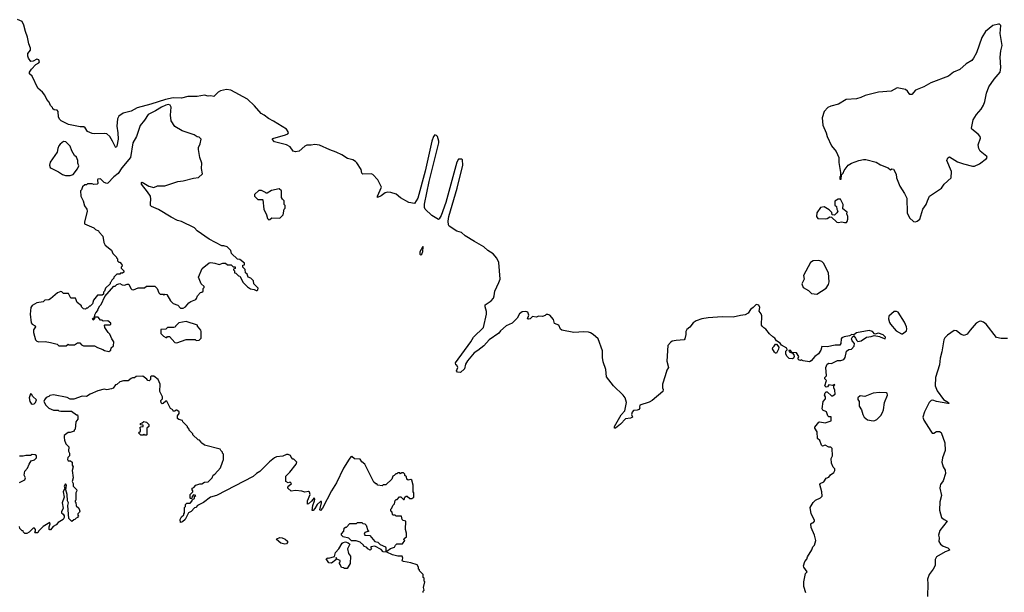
# Model space of a CAD drawing. Extents: x 2220333 to 2384341, y 721037 to 894043.
# Tile 321 of 325: x 2353509 to 2364200, y 868302 to 874524. Entities that reach past the tile are written whole.
import ezdxf

# ---------------------------------------------------------------- set-up
doc = ezdxf.new("R2010")
doc.units = 0

msp = doc.modelspace()

# ---------------------------------------------------------------- linework, layer by layer
at = {"layer": '0CON10XD'}
for points in [[(2355802, 873758), (2355755, 873764), (2355689, 873751), (2355662, 873735), (2355615, 873690), (2355585, 873696), (2355555, 873692), (2355515, 873703), (2355435, 873690), (2355335, 873688), (2355265, 873670), (2355175, 873674), (2355093, 873657), (2354932, 873605), (2354785, 873567), (2354720, 873530), (2354631, 873509), (2354587, 873475), (2354572, 873445), (2354563, 873367), (2354576, 873295), (2354577, 873225), (2354565, 873150), (2354556, 873134), (2354549, 873139), (2354518, 873205), (2354486, 873256), (2354455, 873282), (2354425, 873289), (2354325, 873284), (2354295, 873289), (2354245, 873310), (2354219, 873349), (2354205, 873360), (2354165, 873359), (2354038, 873385), (2353960, 873425), (2353945, 873440), (2353930, 873465), (2353928, 873528), (2353915, 873540), (2353883, 873543), (2353870, 873555), (2353865, 873570), (2353845, 873590), (2353829, 873629), (2353805, 873656), (2353782, 873702), (2353756, 873736), (2353705, 873781), (2353645, 873910), (2353616, 873936), (2353616, 873955), (2353637, 873985), (2353684, 874036), (2353716, 874054), (2353723, 874067), (2353715, 874088), (2353695, 874095), (2353655, 874074), (2353630, 874070), (2353604, 874105), (2353596, 874126), (2353598, 874155), (2353627, 874193), (2353625, 874216), (2353607, 874263), (2353594, 874335), (2353570, 874395), (2353554, 874466), (2353535, 874504), (2353485, 874524)], [(2363235, 872326), (2363255, 872334), (2363281, 872355), (2363316, 872464), (2363352, 872515), (2363364, 872555), (2363389, 872605), (2363516, 872695), (2363545, 872736), (2363622, 872805), (2363626, 872875), (2363574, 872995), (2363586, 873024), (2363605, 873033), (2363691, 872981), (2363755, 872956), (2363855, 872932), (2363875, 872934), (2363931, 872959), (2364008, 873015), (2364012, 873025), (2364009, 873039), (2363938, 873095), (2363923, 873125), (2363917, 873163), (2363941, 873235), (2363938, 873255), (2363915, 873281), (2363847, 873335), (2363842, 873345), (2363863, 873435), (2363898, 873492), (2363949, 873551), (2363975, 873595), (2363988, 873635), (2364005, 873725), (2364033, 873795), (2364091, 873879), (2364156, 873955), (2364162, 874005), (2364155, 874115), (2364162, 874185), (2364176, 874245), (2364156, 874375), (2364162, 874462), (2364148, 874475), (2364136, 874476), (2364075, 874459), (2363995, 874395), (2363955, 874332), (2363896, 874165), (2363866, 874104), (2363848, 874082), (2363787, 874043), (2363717, 873983), (2363648, 873952), (2363595, 873911), (2363401, 873839), (2363326, 873794), (2363235, 873758), (2363195, 873711), (2363175, 873712), (2363148, 873748), (2363125, 873764), (2363035, 873783), (2362972, 873748), (2362835, 873736), (2362689, 873701), (2362643, 873677), (2362595, 873665), (2362484, 873656), (2362398, 873605), (2362315, 873586), (2362282, 873568), (2362242, 873525), (2362222, 873458), (2362229, 873379), (2362265, 873295), (2362276, 873255), (2362325, 873155), (2362375, 873092), (2362402, 873025), (2362402, 872972), (2362420, 872865), (2362420, 872825), (2362412, 872815), (2362415, 872790), (2362428, 872792), (2362432, 872838), (2362450, 872855), (2362462, 872885), (2362505, 872942), (2362540, 872965), (2362620, 872995), (2362670, 873005), (2362695, 873006), (2362810, 872975), (2362855, 872946), (2362940, 872915), (2362965, 872892), (2362978, 872902), (2362995, 872900), (2363026, 872846), (2363029, 872805), (2363064, 872715), (2363117, 872637), (2363141, 872585), (2363146, 872425), (2363171, 872371), (2363215, 872331), (2363235, 872326)], [(2362043, 868295), (2362022, 868365), (2362022, 868415), (2362040, 868505), (2362060, 868525), (2362023, 868575), (2362021, 868589), (2362033, 868637), (2362057, 868663), (2362063, 868687), (2362110, 868765), (2362120, 868795), (2362140, 868815), (2362152, 868865), (2362138, 868925), (2362102, 869005), (2362100, 869045), (2362112, 869058), (2362128, 869062), (2362140, 869075), (2362140, 869085), (2362104, 869155), (2362092, 869225), (2362125, 869280), (2362150, 869305), (2362205, 869330), (2362222, 869348), (2362220, 869395), (2362198, 869475), (2362200, 869485), (2362239, 869501), (2362267, 869543), (2362295, 869553), (2362312, 869578), (2362350, 869605), (2362360, 869625), (2362360, 869645), (2362343, 869663), (2362323, 869705), (2362320, 869755), (2362333, 869785), (2362332, 869865), (2362315, 869878), (2362295, 869878), (2362255, 869902), (2362225, 869892), (2362215, 869900), (2362195, 869950), (2362173, 869973), (2362167, 870045), (2362142, 870085), (2362142, 870095), (2362185, 870150), (2362195, 870153), (2362255, 870142), (2362320, 870165), (2362318, 870208), (2362295, 870210), (2362285, 870218), (2362268, 870265), (2362231, 870281), (2362223, 870295), (2362234, 870376), (2362258, 870405), (2362258, 870425), (2362248, 870445), (2362255, 870470), (2362265, 870480), (2362275, 870480), (2362325, 870436), (2362335, 870436), (2362362, 870455), (2362359, 870499), (2362350, 870525), (2362350, 870545), (2362360, 870555), (2362355, 870560), (2362335, 870550), (2362293, 870557), (2362280, 870535), (2362265, 870530), (2362252, 870545), (2362268, 870605), (2362252, 870622), (2362250, 870635), (2362268, 870655), (2362262, 870745), (2362275, 870782), (2362295, 870791), (2362325, 870787), (2362388, 870822), (2362425, 870820), (2362458, 870832), (2362470, 870855), (2362486, 870924), (2362511, 870939), (2362540, 870945), (2362568, 870975), (2362572, 871005), (2362546, 871036), (2362540, 871055), (2362550, 871079), (2362565, 871090), (2362585, 871065), (2362597, 871037), (2362609, 871029), (2362645, 871034), (2362705, 871074), (2362755, 871080), (2362785, 871091), (2362845, 871083), (2362860, 871075), (2362907, 871055), (2362910, 871075), (2362885, 871099), (2362835, 871119), (2362795, 871108), (2362770, 871135), (2362733, 871147), (2362595, 871122), (2362565, 871100), (2362545, 871105), (2362520, 871089), (2362462, 871078), (2362435, 871066), (2362428, 871055), (2362424, 871005), (2362413, 870987), (2362363, 870987), (2362275, 870971), (2362217, 870973), (2362207, 870935), (2362182, 870895), (2362143, 870865), (2362103, 870817), (2362084, 870806), (2362017, 870817), (2361995, 870828), (2361985, 870822), (2361965, 870828), (2361960, 870845), (2361970, 870865), (2361945, 870903), (2361897, 870907), (2361875, 870932), (2361860, 870930), (2361863, 870915), (2361900, 870900), (2361914, 870884), (2361919, 870865), (2361912, 870848), (2361895, 870838), (2361864, 870844), (2361837, 870867), (2361826, 870895), (2361828, 870922), (2361842, 870938), (2361838, 870955), (2361779, 870989), (2361765, 871008), (2361726, 871036), (2361708, 871065), (2361685, 871078), (2361651, 871111), (2361611, 871161), (2361587, 871175), (2361569, 871195), (2361564, 871206), (2361566, 871306), (2361558, 871328), (2361537, 871357), (2361546, 871396), (2361533, 871423), (2361505, 871430), (2361474, 871396), (2361445, 871376), (2361418, 871335), (2361385, 871318), (2361335, 871311), (2361255, 871290), (2361135, 871295), (2360985, 871283), (2360915, 871272), (2360855, 871252), (2360820, 871230), (2360785, 871182), (2360754, 871156), (2360740, 871135), (2360742, 871105), (2360732, 871058), (2360723, 871047), (2360635, 871040), (2360595, 871030), (2360575, 871018), (2360547, 870985), (2360534, 870815), (2360553, 870745), (2360534, 870716), (2360516, 870654), (2360490, 870565), (2360490, 870525), (2360497, 870505), (2360492, 870485), (2360375, 870387), (2360345, 870370), (2360242, 870335), (2360238, 870315), (2360243, 870305), (2360235, 870290), (2360215, 870281), (2360174, 870276), (2360159, 870261), (2360153, 870235), (2360162, 870205), (2360140, 870195), (2360085, 870187), (2360031, 870129), (2359977, 870085), (2359966, 870086), (2359966, 870105), (2360041, 870229), (2360079, 870275), (2360099, 870365), (2360082, 870415), (2360062, 870445), (2359955, 870547), (2359881, 870645), (2359873, 870723), (2359844, 870805), (2359837, 870855), (2359836, 870926), (2359789, 871055), (2359735, 871102), (2359705, 871123), (2359685, 871128), (2359635, 871131), (2359524, 871124), (2359395, 871150), (2359382, 871162), (2359362, 871205), (2359314, 871224), (2359305, 871268), (2359265, 871312), (2359245, 871322), (2359225, 871320), (2359215, 871310), (2359185, 871300), (2359147, 871303), (2359115, 871290), (2359075, 871298), (2359050, 871275), (2359035, 871270), (2359022, 871275), (2359038, 871315), (2359026, 871346), (2359005, 871353), (2358965, 871349), (2358935, 871329), (2358910, 871280), (2358855, 871226), (2358791, 871199), (2358729, 871145), (2358711, 871119), (2358605, 871046), (2358549, 870981), (2358485, 870929), (2358444, 870906), (2358372, 870818), (2358349, 870781), (2358338, 870732), (2358295, 870690), (2358264, 870694), (2358253, 870707), (2358266, 870746), (2358255, 870770), (2358243, 870773), (2358242, 870795), (2358406, 871025), (2358435, 871076), (2358545, 871180), (2358578, 871325), (2358577, 871355), (2358562, 871405), (2358564, 871425), (2358629, 871471), (2358652, 871498), (2358662, 871525), (2358666, 871575), (2358713, 871667), (2358724, 871705), (2358711, 871885), (2358691, 871931), (2358649, 871979), (2358592, 872015), (2358547, 872057), (2358446, 872115), (2358346, 872175), (2358305, 872211), (2358256, 872225), (2358172, 872282), (2358163, 872295), (2358161, 872335), (2358169, 872385), (2358259, 872695), (2358320, 872945), (2358315, 873001), (2358305, 873008), (2358275, 873007), (2358256, 872975), (2358135, 872536), (2358085, 872396), (2358065, 872359), (2358055, 872354), (2357985, 872396), (2357910, 872465), (2357904, 872484), (2357905, 872518), (2357956, 872765), (2358060, 873185), (2358061, 873205), (2358046, 873255), (2358035, 873267), (2358015, 873272), (2358001, 873255), (2357983, 873205), (2357912, 872878), (2357832, 872585), (2357795, 872526), (2357735, 872538), (2357645, 872589), (2357595, 872627), (2357538, 872648), (2357505, 872649), (2357478, 872642), (2357435, 872610), (2357395, 872592), (2357392, 872605), (2357436, 872705), (2357399, 872785), (2357342, 872842), (2357325, 872848), (2357234, 872845), (2357222, 872855), (2357215, 872897), (2357170, 872970), (2357154, 872984), (2357125, 873001), (2357067, 873017), (2357008, 873055), (2356945, 873085), (2356878, 873108), (2356765, 873159), (2356712, 873168), (2356675, 873160), (2356625, 873159), (2356605, 873149), (2356545, 873096), (2356502, 873088), (2356477, 873097), (2356445, 873141), (2356405, 873164), (2356275, 873196), (2356249, 873225), (2356256, 873234), (2356395, 873271), (2356422, 873285), (2356428, 873295), (2356424, 873305), (2356405, 873335), (2356265, 873423), (2356209, 873449), (2356165, 873487), (2356131, 873505), (2356058, 873588), (2355981, 873661), (2355802, 873758)], [(2354475, 870920), (2354500, 870935), (2354502, 870958), (2354528, 870982), (2354530, 871025), (2354508, 871058), (2354488, 871108), (2354470, 871125), (2354435, 871180), (2354430, 871205), (2354435, 871210), (2354492, 871208), (2354500, 871215), (2354500, 871225), (2354465, 871252), (2354415, 871250), (2354405, 871260), (2354385, 871260), (2354362, 871292), (2354320, 871290), (2354320, 871275), (2354305, 871260), (2354300, 871275), (2354320, 871290), (2354323, 871317), (2354335, 871340), (2354357, 871363), (2354358, 871375), (2354380, 871415), (2354395, 871430), (2354432, 871518), (2354532, 871628), (2354545, 871630), (2354563, 871647), (2354595, 871658), (2354623, 871643), (2354645, 871640), (2354675, 871652), (2354692, 871652), (2354714, 871604), (2354725, 871592), (2354745, 871590), (2354795, 871610), (2354865, 871610), (2354885, 871630), (2354975, 871630), (2355000, 871605), (2355020, 871555), (2355035, 871540), (2355065, 871540), (2355075, 871530), (2355085, 871540), (2355108, 871538), (2355145, 871470), (2355175, 871440), (2355225, 871422), (2355255, 871390), (2355285, 871390), (2355310, 871405), (2355344, 871446), (2355367, 871463), (2355420, 871485), (2355430, 871495), (2355440, 871525), (2355472, 871558), (2355488, 871562), (2355500, 871575), (2355500, 871605), (2355510, 871615), (2355510, 871625), (2355480, 871655), (2355452, 871725), (2355489, 871821), (2355565, 871883), (2355585, 871886), (2355628, 871878), (2355675, 871864), (2355715, 871880), (2355745, 871880), (2355765, 871860), (2355805, 871860), (2355825, 871840), (2355848, 871838), (2355848, 871822), (2355830, 871815), (2355830, 871805), (2355840, 871795), (2355840, 871775), (2355855, 871770), (2355885, 871740), (2355898, 871738), (2355937, 871667), (2355981, 871621), (2356015, 871598), (2356055, 871592), (2356075, 871580), (2356085, 871580), (2356095, 871590), (2356097, 871607), (2356052, 871655), (2356048, 871688), (2356017, 871717), (2355990, 871725), (2355978, 871758), (2355960, 871775), (2355958, 871808), (2355930, 871835), (2355930, 871855), (2355948, 871862), (2355948, 871878), (2355898, 871918), (2355872, 871922), (2355810, 871985), (2355800, 872015), (2355760, 872055), (2355725, 872068), (2355705, 872068), (2355565, 872140), (2355435, 872228), (2355405, 872262), (2355265, 872332), (2355223, 872343), (2355155, 872378), (2355015, 872462), (2354940, 872495), (2354930, 872505), (2354928, 872525), (2354932, 872575), (2354928, 872605), (2354898, 872655), (2354832, 872735), (2354830, 872755), (2354837, 872757), (2354910, 872715), (2354965, 872700), (2355005, 872718), (2355085, 872718), (2355225, 872767), (2355285, 872773), (2355397, 872803), (2355449, 872811), (2355495, 872850), (2355483, 872907), (2355488, 872965), (2355463, 873025), (2355452, 873115), (2355452, 873135), (2355470, 873175), (2355480, 873225), (2355457, 873247), (2355435, 873252), (2355404, 873274), (2355273, 873315), (2355193, 873363), (2355154, 873425), (2355148, 873485), (2355154, 873575), (2355144, 873595), (2355125, 873603), (2355095, 873596), (2355050, 873575), (2354985, 873532), (2354905, 873495), (2354865, 873431), (2354817, 873375), (2354776, 873254), (2354738, 873185), (2354713, 873027), (2354618, 872915), (2354578, 872852), (2354531, 872815), (2354465, 872748), (2354454, 872744), (2354426, 872756), (2354385, 872793), (2354358, 872792), (2354352, 872785), (2354358, 872745), (2354350, 872735), (2354315, 872732), (2354295, 872740), (2354245, 872740), (2354235, 872730), (2354215, 872730), (2354192, 872708), (2354180, 872675), (2354170, 872665), (2354172, 872605), (2354198, 872555), (2354213, 872503), (2354238, 872465), (2354240, 872445), (2354213, 872325), (2354214, 872304), (2354312, 872262), (2354333, 872243), (2354365, 872230), (2354370, 872215), (2354412, 872172), (2354423, 872103), (2354438, 872075), (2354505, 872020), (2354520, 871985), (2354560, 871945), (2354560, 871935), (2354570, 871925), (2354570, 871905), (2354585, 871890), (2354595, 871890), (2354618, 871865), (2354620, 871845), (2354610, 871835), (2354610, 871825), (2354640, 871795), (2354638, 871782), (2354625, 871770), (2354605, 871770), (2354595, 871760), (2354565, 871760), (2354530, 871725), (2354530, 871715), (2354510, 871695), (2354498, 871672), (2354490, 871665), (2354490, 871655), (2354442, 871608), (2354430, 871575), (2354420, 871565), (2354418, 871542), (2354405, 871530), (2354355, 871530), (2354310, 871475), (2354300, 871435), (2354275, 871410), (2354265, 871410), (2354245, 871390), (2354235, 871390), (2354225, 871380), (2354202, 871382), (2354180, 871405), (2354180, 871415), (2354132, 871452), (2354115, 871500), (2354065, 871500), (2354038, 871548), (2353985, 871550), (2353968, 871568), (2353955, 871570), (2353920, 871555), (2353845, 871490), (2353825, 871480), (2353783, 871477), (2353762, 871458), (2353695, 871448), (2353645, 871420), (2353628, 871395), (2353622, 871325), (2353635, 871230), (2353644, 871214), (2353675, 871198), (2353680, 871185), (2353658, 871155), (2353657, 871125), (2353680, 871045), (2353695, 871030), (2353717, 871023), (2353785, 871027), (2353845, 871018), (2353917, 870997), (2353935, 870980), (2354015, 870980), (2354035, 871000), (2354045, 870990), (2354105, 870992), (2354138, 871012), (2354162, 871012), (2354181, 870991), (2354201, 870981), (2354322, 870982), (2354353, 870963), (2354412, 870942), (2354428, 870928), (2354475, 870920)], [(2354055, 872832), (2354088, 872842), (2354137, 872903), (2354150, 872935), (2354140, 872965), (2354140, 872995), (2354125, 873030), (2354105, 873050), (2354075, 873100), (2354055, 873150), (2354010, 873195), (2353985, 873200), (2353948, 873172), (2353935, 873152), (2353922, 873125), (2353916, 873085), (2353840, 872975), (2353832, 872942), (2353839, 872919), (2353849, 872909), (2353931, 872871), (2353975, 872842), (2354005, 872832), (2354055, 872832)], [(2356215, 872350), (2356225, 872352), (2356245, 872370), (2356332, 872368), (2356370, 872405), (2356380, 872465), (2356390, 872475), (2356390, 872505), (2356380, 872515), (2356380, 872555), (2356362, 872572), (2356353, 872593), (2356350, 872665), (2356327, 872687), (2356243, 872667), (2356195, 872640), (2356185, 872640), (2356178, 872648), (2356135, 872668), (2356105, 872668), (2356060, 872625), (2356060, 872605), (2356095, 872570), (2356145, 872570), (2356150, 872565), (2356158, 872465), (2356188, 872405), (2356200, 872365), (2356215, 872350)], [(2362465, 872320), (2362485, 872322), (2362495, 872330), (2362502, 872355), (2362502, 872385), (2362488, 872415), (2362492, 872432), (2362448, 872468), (2362449, 872515), (2362422, 872572), (2362395, 872572), (2362358, 872552), (2362358, 872508), (2362378, 872495), (2362380, 872465), (2362392, 872445), (2362382, 872425), (2362355, 872400), (2362332, 872402), (2362328, 872428), (2362299, 872459), (2362245, 872491), (2362205, 872484), (2362163, 872425), (2362160, 872385), (2362175, 872364), (2362255, 872360), (2362278, 872365), (2362305, 872382), (2362325, 872380), (2362380, 872325), (2362395, 872320), (2362435, 872328), (2362465, 872320)], [(2357865, 871970), (2357875, 871978), (2357886, 872006), (2357890, 872055), (2357885, 872060), (2357855, 872000), (2357854, 871975), (2357865, 871970)], [(2362165, 871542), (2362264, 871606), (2362289, 871645), (2362298, 871675), (2362292, 871775), (2362237, 871877), (2362217, 871897), (2362185, 871907), (2362125, 871903), (2362094, 871885), (2362018, 871745), (2362026, 871705), (2362002, 871655), (2362017, 871615), (2362073, 871583), (2362105, 871549), (2362165, 871542)], [(2363095, 871112), (2363139, 871145), (2363143, 871165), (2363137, 871185), (2363115, 871239), (2363046, 871345), (2363030, 871355), (2363005, 871354), (2362946, 871304), (2362944, 871275), (2362954, 871235), (2362964, 871215), (2363024, 871144), (2363085, 871112), (2363095, 871112)], [(2355215, 871013), (2355315, 871050), (2355415, 871050), (2355425, 871040), (2355458, 871042), (2355480, 871065), (2355480, 871135), (2355475, 871150), (2355440, 871195), (2355440, 871205), (2355315, 871243), (2355235, 871230), (2355200, 871195), (2355196, 871184), (2355182, 871178), (2355115, 871180), (2355095, 871160), (2355042, 871158), (2355040, 871115), (2355070, 871085), (2355095, 871070), (2355105, 871070), (2355115, 871080), (2355135, 871080), (2355195, 871018), (2355215, 871013)], [(2364235, 871061), (2364165, 871061), (2364115, 871070), (2364001, 871215), (2363975, 871236), (2363945, 871247), (2363925, 871245), (2363895, 871226), (2363829, 871151), (2363795, 871106), (2363765, 871091), (2363731, 871105), (2363680, 871145), (2363655, 871147), (2363582, 871098), (2363555, 871068), (2363543, 871045), (2363522, 870915), (2363504, 870846), (2363497, 870775), (2363451, 870635), (2363450, 870545), (2363472, 870492), (2363539, 870399), (2363593, 870365), (2363597, 870355), (2363585, 870352), (2363465, 870376), (2363425, 870391), (2363405, 870388), (2363385, 870364), (2363333, 870265), (2363314, 870205), (2363325, 870174), (2363403, 870053), (2363415, 870030), (2363435, 870032), (2363465, 870048), (2363495, 870048), (2363515, 870038), (2363553, 869925), (2363556, 869844), (2363529, 869765), (2363520, 869715), (2363534, 869665), (2363558, 869628), (2363561, 869595), (2363537, 869513), (2363507, 869475), (2363502, 869458), (2363500, 869435), (2363516, 869355), (2363500, 869285), (2363496, 869196), (2363516, 869115), (2363545, 869092), (2363580, 869075), (2363499, 868975), (2363484, 868925), (2363491, 868895), (2363490, 868855), (2363506, 868825), (2363535, 868804), (2363586, 868785), (2363607, 868765), (2363598, 868755), (2363557, 868743), (2363462, 868688), (2363450, 868660), (2363450, 868595), (2363427, 868553), (2363382, 868495), (2363365, 868445), (2363371, 868395), (2363367, 868257)], [(2361725, 870900), (2361715, 870900), (2361705, 870910), (2361683, 870947), (2361686, 870964), (2361702, 870975), (2361715, 871000), (2361725, 870998), (2361750, 870965), (2361748, 870945), (2361725, 870900)], [(2357256, 868954), (2357249, 868935), (2357257, 868925), (2357309, 868919), (2357365, 868854), (2357396, 868846), (2357422, 868822), (2357479, 868795), (2357486, 868785), (2357485, 868750), (2357495, 868750), (2357535, 868780), (2357578, 868792), (2357590, 868815), (2357605, 868828), (2357665, 868830), (2357690, 868865), (2357680, 868875), (2357682, 868888), (2357710, 868905), (2357710, 868945), (2357698, 868985), (2357700, 869075), (2357672, 869082), (2357663, 869093), (2357655, 869130), (2357595, 869130), (2357585, 869140), (2357562, 869142), (2357550, 869175), (2357540, 869185), (2357540, 869205), (2357550, 869215), (2357560, 869245), (2357577, 869263), (2357585, 869300), (2357595, 869310), (2357608, 869312), (2357632, 869338), (2357648, 869338), (2357675, 869310), (2357685, 869310), (2357690, 869335), (2357705, 869348), (2357715, 869348), (2357745, 869322), (2357765, 869322), (2357790, 869335), (2357790, 869385), (2357780, 869395), (2357780, 869465), (2357765, 869520), (2357755, 869528), (2357725, 869520), (2357713, 869533), (2357707, 869557), (2357692, 869572), (2357690, 869585), (2357675, 869600), (2357655, 869600), (2357645, 869590), (2357635, 869600), (2357615, 869600), (2357605, 869590), (2357592, 869588), (2357575, 869570), (2357560, 869565), (2357548, 869532), (2357485, 869470), (2357455, 869470), (2357445, 869460), (2357398, 869468), (2357385, 869480), (2357375, 869480), (2357355, 869500), (2357258, 869695), (2357225, 869720), (2357205, 869750), (2357143, 869753), (2357115, 869778), (2357105, 869773), (2357085, 869748), (2357025, 869650), (2356948, 869492), (2356895, 869405), (2356795, 869217), (2356775, 869193), (2356768, 869198), (2356787, 869275), (2356785, 869290), (2356775, 869290), (2356740, 869255), (2356715, 869212), (2356695, 869192), (2356685, 869190), (2356690, 869245), (2356711, 869295), (2356713, 869313), (2356705, 869330), (2356676, 869294), (2356646, 869264), (2356635, 869260), (2356633, 869295), (2356661, 869365), (2356655, 869392), (2356645, 869398), (2356605, 869390), (2356573, 869403), (2356505, 869410), (2356455, 869400), (2356420, 869435), (2356420, 869445), (2356431, 869459), (2356460, 869485), (2356445, 869500), (2356425, 869492), (2356400, 869505), (2356400, 869565), (2356443, 869607), (2356512, 869695), (2356517, 869717), (2356485, 869750), (2356475, 869750), (2356455, 869770), (2356448, 869788), (2356425, 869800), (2356405, 869800), (2356367, 869783), (2356297, 869773), (2356276, 869764), (2356221, 869719), (2356116, 869614), (2356080, 869595), (2356045, 869562), (2355645, 869353), (2355580, 869335), (2355505, 869280), (2355440, 869245), (2355420, 869225), (2355405, 869220), (2355369, 869181), (2355342, 869165), (2355306, 869094), (2355275, 869067), (2355255, 869060), (2355252, 869095), (2355266, 869124), (2355290, 869145), (2355290, 869155), (2355300, 869165), (2355300, 869225), (2355310, 869235), (2355310, 869255), (2355325, 869270), (2355358, 869272), (2355380, 869295), (2355382, 869308), (2355405, 869322), (2355408, 869342), (2355420, 869355), (2355395, 869360), (2355380, 869345), (2355378, 869322), (2355365, 869320), (2355360, 869325), (2355360, 869365), (2355390, 869395), (2355390, 869405), (2355380, 869415), (2355380, 869435), (2355398, 869442), (2355423, 869467), (2355465, 869480), (2355485, 869480), (2355515, 869500), (2355557, 869503), (2355600, 869545), (2355610, 869575), (2355628, 869585), (2355688, 869655), (2355712, 869715), (2355722, 869745), (2355722, 869775), (2355720, 869805), (2355710, 869815), (2355710, 869825), (2355692, 869842), (2355687, 869857), (2355515, 869900), (2355495, 869920), (2355485, 869920), (2355480, 869935), (2355460, 869955), (2355445, 869960), (2355390, 870015), (2355390, 870025), (2355350, 870065), (2355350, 870075), (2355330, 870095), (2355330, 870105), (2355280, 870155), (2355278, 870168), (2355235, 870180), (2355222, 870192), (2355221, 870219), (2355240, 870245), (2355240, 870265), (2355215, 870280), (2355205, 870280), (2355195, 870270), (2355175, 870272), (2355170, 870285), (2355145, 870300), (2355105, 870380), (2355095, 870380), (2355065, 870352), (2355055, 870350), (2355045, 870360), (2355042, 870385), (2355060, 870405), (2355060, 870425), (2355032, 870485), (2355033, 870565), (2355012, 870615), (2354965, 870650), (2354935, 870650), (2354928, 870642), (2354928, 870615), (2354915, 870600), (2354900, 870605), (2354889, 870619), (2354845, 870650), (2354773, 870647), (2354757, 870633), (2354735, 870632), (2354720, 870625), (2354685, 870600), (2354635, 870600), (2354595, 870590), (2354565, 870560), (2354550, 870555), (2354525, 870520), (2354507, 870513), (2354455, 870502), (2354425, 870508), (2354358, 870492), (2354273, 870457), (2354235, 870430), (2354188, 870432), (2354095, 870400), (2354055, 870400), (2354025, 870418), (2353877, 870447), (2353835, 870440), (2353825, 870430), (2353795, 870420), (2353778, 870392), (2353772, 870375), (2353792, 870335), (2353824, 870304), (2353875, 870280), (2353925, 870280), (2353933, 870273), (2353955, 870270), (2354072, 870272), (2354125, 870230), (2354135, 870230), (2354140, 870215), (2354140, 870185), (2354120, 870155), (2354110, 870075), (2354100, 870065), (2354100, 870055), (2354055, 870040), (2354035, 870040), (2353990, 870005), (2353990, 869985), (2353994, 869954), (2354008, 869915), (2354042, 869882), (2354040, 869835), (2354050, 869815), (2354050, 869785), (2354032, 869768), (2354028, 869745), (2354035, 869732), (2354062, 869732), (2354080, 869715), (2354080, 869685), (2354088, 869665), (2354078, 869625), (2354088, 869545), (2354080, 869505), (2354090, 869485), (2354090, 869455), (2354125, 869420), (2354130, 869405), (2354120, 869385), (2354120, 869305), (2354110, 869295), (2354110, 869285), (2354117, 869277), (2354123, 869243), (2354150, 869215), (2354160, 869185), (2354157, 869173), (2354140, 869155), (2354140, 869145), (2354150, 869135), (2354140, 869125), (2354140, 869115), (2354122, 869108), (2354108, 869092), (2354095, 869090), (2354075, 869070), (2354043, 869105), (2354030, 869245), (2354038, 869275), (2354027, 869295), (2354026, 869365), (2354008, 869415), (2354018, 869465), (2354005, 869480), (2353993, 869455), (2354000, 869435), (2353982, 869395), (2353990, 869335), (2353970, 869275), (2353980, 869215), (2353961, 869175), (2353963, 869165), (2353982, 869152), (2353990, 869135), (2353992, 869115), (2353981, 869095), (2353925, 869062), (2353903, 869037), (2353871, 869019), (2353845, 868982), (2353835, 868980), (2353830, 868985), (2353830, 869015), (2353840, 869045), (2353835, 869060), (2353762, 869018), (2353712, 868968), (2353705, 868950), (2353675, 868950), (2353670, 868955), (2353680, 868965), (2353680, 868985), (2353668, 868998), (2353655, 869000), (2353610, 868955), (2353585, 868943), (2353565, 868942), (2353550, 868955), (2353545, 868970), (2353535, 868970), (2353510, 868995), (2353507, 869017)], [(2353645, 870348), (2353665, 870350), (2353680, 870365), (2353690, 870395), (2353651, 870431), (2353636, 870456), (2353625, 870460), (2353610, 870415), (2353620, 870375), (2353635, 870352), (2353645, 870348)], [(2362775, 870164), (2362795, 870168), (2362815, 870181), (2362859, 870225), (2362878, 870255), (2362887, 870285), (2362897, 870365), (2362930, 870445), (2362928, 870465), (2362920, 870470), (2362844, 870474), (2362775, 870465), (2362685, 870431), (2362635, 870436), (2362611, 870415), (2362609, 870399), (2362622, 870375), (2362623, 870325), (2362650, 870285), (2362662, 870235), (2362679, 870205), (2362715, 870176), (2362775, 870164)], [(2354885, 870010), (2354865, 870010), (2354855, 870020), (2354845, 870010), (2354825, 870010), (2354800, 870035), (2354820, 870055), (2354820, 870075), (2354812, 870088), (2354825, 870100), (2354850, 870105), (2354848, 870118), (2354822, 870122), (2354820, 870135), (2354838, 870142), (2354855, 870158), (2354885, 870150), (2354910, 870125), (2354910, 870105), (2354890, 870085), (2354890, 870015), (2354885, 870010)], [(2353508, 869495), (2353566, 869524), (2353571, 869545), (2353558, 869575), (2353563, 869617), (2353595, 869650), (2353610, 869695), (2353635, 869730), (2353668, 869742), (2353690, 869765), (2353690, 869785), (2353677, 869797), (2353645, 869800), (2353625, 869790), (2353575, 869790), (2353545, 869780), (2353508, 869782)], [(2357888, 868302), (2357890, 868315), (2357900, 868325), (2357892, 868355), (2357908, 868415), (2357900, 868425), (2357900, 868455), (2357890, 868465), (2357890, 868495), (2357850, 868535), (2357850, 868545), (2357840, 868555), (2357840, 868575), (2357825, 868600), (2357755, 868622), (2357675, 868638), (2357660, 868645), (2357668, 868675), (2357660, 868695), (2357616, 868696), (2357558, 868708), (2357495, 868740), (2357455, 868742), (2357435, 868767), (2357365, 868802), (2357322, 868798), (2357320, 868785), (2357330, 868775), (2357315, 868762), (2357290, 868775), (2357278, 868788), (2357244, 868804), (2357240, 868815), (2357205, 868848), (2357163, 868863), (2357112, 868862), (2357081, 868891), (2357020, 868905), (2357002, 868922), (2357002, 868938), (2357030, 868965), (2357032, 868998), (2357045, 869010), (2357058, 869012), (2357095, 869050), (2357165, 869050), (2357175, 869060), (2357225, 869060), (2357235, 869050), (2357258, 869048), (2357272, 869032), (2357290, 868975), (2357300, 868965), (2357256, 868954)], [(2356386, 868826), (2356346, 868836), (2356298, 868875), (2356302, 868885), (2356335, 868897), (2356360, 868895), (2356390, 868880), (2356417, 868857), (2356418, 868845), (2356405, 868829), (2356386, 868826)], [(2357065, 868560), (2357035, 868560), (2357025, 868570), (2357002, 868572), (2356990, 868605), (2356980, 868615), (2356980, 868625), (2356990, 868635), (2356988, 868648), (2356952, 868662), (2356945, 868680), (2356940, 868655), (2356895, 868618), (2356864, 868624), (2356838, 868665), (2356854, 868676), (2356865, 868673), (2356928, 868692), (2356939, 868735), (2356973, 868775), (2357010, 868835), (2357020, 868845), (2357045, 868850), (2357075, 868841), (2357092, 868825), (2357067, 868775), (2357078, 868725), (2357102, 868695), (2357098, 868615), (2357065, 868560)]]:
    msp.add_lwpolyline(points, dxfattribs=at)

doc.saveas('drawing.dxf')
